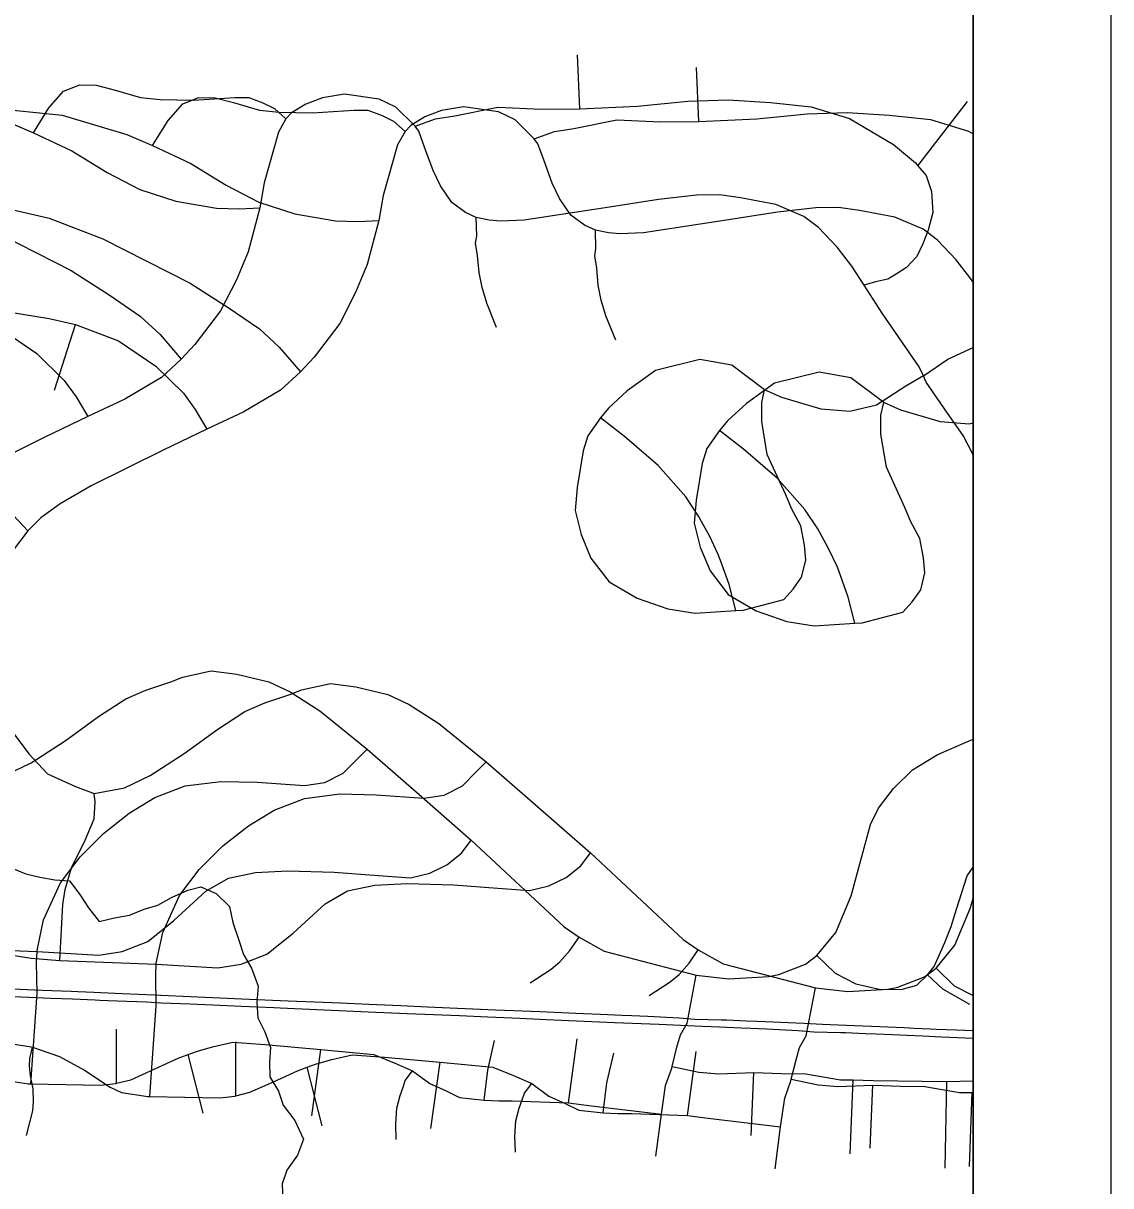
# Model space of a CAD drawing. Extents: x -38.2 to 41.9, y -4 to 24.9.
# Drawn here: x 8.21 to 9, y 15.007 to 15.852 of the extents above; entities that cross this region are included whole.
import ezdxf

# ---------------------------------------------------------------- set-up
doc = ezdxf.new("R2010")
doc.units = 0
for name, color, linetype in [('GM_X_City_Street', 7, 'Continuous'), ('GM_X_County_Road', 7, 'Continuous'), ('GM_X_Interchange_Ramps', 7, 'Continuous'), ('GM_X_Interstate_Location', 7, 'Continuous'), ('GM_X_Minor_River', 7, 'Continuous'), ('GM_X_State_Location', 7, 'Continuous'), ('GM_X_Township_Road', 7, 'Continuous'), ('SH_Cut_Line', 7, 'Continuous'), ('SH_Data', 7, 'Continuous')]:
    doc.layers.add(name, color=color, linetype=linetype)

msp = doc.modelspace()

# ---------------------------------------------------------------- linework, layer by layer
at = {"layer": 'GM_X_City_Street'}
for p, q in [((8.2157, 15.08137), (8.22043, 15.14732)), ((8.27808, 15.08184), (8.27806, 15.12116)), ((8.60619, 15.06754), (8.61246, 15.11397)), ((8.34081, 15.05997), (8.33005, 15.10269)), ((8.41984, 15.0581), (8.42644, 15.10619)), ((8.73888, 15.04395), (8.74079, 15.0895)), ((8.81085, 15.03057), (8.81284, 15.08422)), ((8.87979, 15.02021), (8.88107, 15.0831))]:
    msp.add_line(p, q, dxfattribs=at)
for points in [[(8.66975, 15.02889), (8.6738, 15.05927), (8.67675, 15.08015), (8.68124, 15.0927), (8.68155, 15.09395), (8.68497, 15.1079), (8.68759, 15.11701), (8.69231, 15.12554)], [(8.19525, 15.08435), (8.2142, 15.08139), (8.2157, 15.08137), (8.26648, 15.0805), (8.27746, 15.08169), (8.27808, 15.08184), (8.28844, 15.08439), (8.30545, 15.09206), (8.32285, 15.10011), (8.33005, 15.10269), (8.33684, 15.10511), (8.34781, 15.1082), (8.36258, 15.11168), (8.38607, 15.10989), (8.42644, 15.10619), (8.46489, 15.10268), (8.47969, 15.09667), (8.49304, 15.09071), (8.50551, 15.08161), (8.51727, 15.07636), (8.52715, 15.07147), (8.54494, 15.06942), (8.55557, 15.06895), (8.56542, 15.069), (8.60619, 15.06754), (8.62301, 15.06547), (8.6738, 15.05927)], [(8.54494, 15.06942), (8.54762, 15.0913), (8.55259, 15.11293)], [(8.68155, 15.09395), (8.70096, 15.08976), (8.71535, 15.08868), (8.74079, 15.0895), (8.76081, 15.0889), (8.77862, 15.08861), (8.80364, 15.08418), (8.81284, 15.08422), (8.82751, 15.08391), (8.88107, 15.0831), (8.9, 15.08344)], [(8.48119, 15.04092), (8.48084, 15.05231), (8.48162, 15.0637), (8.48391, 15.0728), (8.4862, 15.07887), (8.48772, 15.0838), (8.49304, 15.09071)]]:
    msp.add_lwpolyline(points, dxfattribs=at)
at = {"layer": 'GM_X_County_Road'}
for points in [[(8.9, 14.1), (8.9, 15.11975), (8.89968, 15.11976), (8.88788, 15.12028), (8.87325, 15.12091), (8.8689, 15.1211), (8.85726, 15.12161), (8.85001, 15.12193), (8.83228, 15.1227), (8.81393, 15.1235), (8.79632, 15.12427), (8.79072, 15.12451), (8.77704, 15.12511), (8.76578, 15.1256), (8.75493, 15.12607), (8.74324, 15.12658), (8.73538, 15.12692), (8.72089, 15.12754), (8.71743, 15.12769), (8.69796, 15.12816), (8.68652, 15.12912), (8.66374, 15.13018), (8.65223, 15.13067), (8.64517, 15.13098), (8.62945, 15.13166), (8.61709, 15.1322), (8.61151, 15.13244), (8.58563, 15.13356), (8.55327, 15.13496), (8.54228, 15.13544), (8.51994, 15.1364), (8.50379, 15.1371), (8.48447, 15.13794), (8.46118, 15.13894), (8.44058, 15.13984), (8.42174, 15.14065), (8.40263, 15.14149), (8.37427, 15.14272), (8.33167, 15.14458), (8.31026, 15.14551), (8.30586, 15.1457), (8.28207, 15.14663), (8.26155, 15.14763), (8.24999, 15.14813), (8.24506, 15.14835), (8.22403, 15.14923), (8.21341, 15.14975), (8.19198, 15.15063)], [(8.9, 14.1), (8.9, 15.11433), (8.88279, 15.11508), (8.8772, 15.11532), (8.86352, 15.11592), (8.85225, 15.11641), (8.84141, 15.11688), (8.82972, 15.11739), (8.82186, 15.11773), (8.80737, 15.11835), (8.80391, 15.1185), (8.78444, 15.11897), (8.773, 15.11993), (8.75022, 15.12099), (8.7387, 15.12149), (8.73165, 15.12179), (8.71593, 15.12247), (8.70357, 15.12301), (8.69799, 15.12325), (8.6721, 15.12437), (8.63974, 15.12577), (8.62876, 15.12625), (8.60642, 15.12721), (8.59027, 15.12791), (8.57094, 15.12875), (8.54766, 15.12976), (8.52706, 15.13065), (8.50821, 15.13146), (8.48911, 15.1323), (8.46074, 15.13353), (8.41815, 15.13539), (8.39674, 15.13632), (8.39234, 15.13652), (8.36854, 15.13744), (8.34802, 15.13844), (8.33647, 15.13894), (8.33154, 15.13916), (8.3105, 15.14004), (8.29989, 15.14056), (8.27846, 15.14144), (8.27184, 15.14171), (8.26592, 15.14195), (8.2624, 15.1421), (8.24592, 15.14277), (8.23011, 15.14342), (8.21988, 15.14383), (8.21425, 15.14407), (8.19697, 15.14477)]]:
    msp.add_lwpolyline(points, dxfattribs=at)
at = {"layer": 'GM_X_Interchange_Ramps'}
for points in [[(6.31263, 14.1), (8.89843, 14.1), (8.9, 14.11944), (8.9, 16.22718), (7.96963, 16.27524), (7.69014, 16.28944), (7.5793, 16.29614), (7.34417, 16.31068), (7.13357, 16.31975), (6.42632, 16.3595)], [(6.39951, 14.1), (8.9, 14.1), (8.9, 16.22246), (8.0561, 16.26605), (7.77662, 16.28025), (7.66578, 16.28695), (7.43065, 16.30149), (7.22005, 16.31056), (6.5128, 16.35031)]]:
    msp.add_lwpolyline(points, dxfattribs=at)
at = {"layer": 'GM_X_Interstate_Location'}
for p, q in [((8.30218, 15.07218), (8.30691, 15.13813)), ((8.36456, 15.07265), (8.36454, 15.11197)), ((8.69267, 15.05835), (8.69894, 15.10478)), ((8.42729, 15.05079), (8.41653, 15.0935)), ((8.50632, 15.04891), (8.51292, 15.097)), ((8.82536, 15.03476), (8.82727, 15.08031)), ((8.89732, 15.02138), (8.89932, 15.07503))]:
    msp.add_line(p, q, dxfattribs=at)
for points in [[(8.20226, 15.11031), (8.21605, 15.10825), (8.21697, 15.10793), (8.23654, 15.10113), (8.25477, 15.09135), (8.27338, 15.07892), (8.28173, 15.07516), (8.30068, 15.0722), (8.30218, 15.07218), (8.35295, 15.07131), (8.36394, 15.0725), (8.36456, 15.07265), (8.37491, 15.07521), (8.39193, 15.08287), (8.40932, 15.09092), (8.41653, 15.0935), (8.42332, 15.09592), (8.43429, 15.09901), (8.44906, 15.10249), (8.47254, 15.1007), (8.51292, 15.097), (8.55137, 15.09349), (8.56617, 15.08748), (8.57952, 15.08152), (8.59199, 15.07242), (8.60375, 15.06717), (8.61363, 15.06228), (8.63141, 15.06023), (8.64205, 15.05976), (8.6519, 15.05981), (8.69267, 15.05835), (8.70949, 15.05628), (8.76028, 15.05008)], [(8.75623, 15.0197), (8.76028, 15.05008), (8.76323, 15.07096), (8.76772, 15.08351), (8.76803, 15.08476), (8.77145, 15.09871), (8.77406, 15.10782), (8.77879, 15.11635)], [(8.21265, 15.04375), (8.21729, 15.06175), (8.21771, 15.06839), (8.21737, 15.07765), (8.21557, 15.0872), (8.21472, 15.09429), (8.21507, 15.09982), (8.21697, 15.10793)], [(8.63141, 15.06023), (8.63409, 15.08211), (8.63906, 15.10374)], [(8.76803, 15.08476), (8.78743, 15.08057), (8.80183, 15.07949), (8.82727, 15.08031), (8.84729, 15.07971), (8.8651, 15.07942), (8.89012, 15.07499), (8.89932, 15.07503), (8.9, 15.07502)], [(8.56767, 15.03173), (8.56731, 15.04312), (8.5681, 15.05451), (8.57039, 15.06361), (8.57268, 15.06968), (8.5742, 15.07462), (8.57952, 15.08152)]]:
    msp.add_lwpolyline(points, dxfattribs=at)
at = {"layer": 'GM_X_Minor_River'}
msp.add_lwpolyline([(8.20156, 15.23826), (8.21211, 15.23392), (8.22232, 15.23148), (8.23328, 15.22942), (8.24389, 15.22888), (8.25133, 15.21889), (8.25765, 15.2093), (8.26547, 15.1993), (8.2765, 15.2018), (8.28752, 15.20391), (8.29819, 15.20831), (8.30808, 15.2112), (8.31801, 15.21675), (8.32983, 15.22189), (8.33934, 15.22441), (8.35027, 15.21969), (8.36, 15.21004), (8.3625, 15.19861), (8.36687, 15.18562), (8.37014, 15.17532), (8.37607, 15.16535), (8.38083, 15.15236), (8.37991, 15.1406), (8.38052, 15.12919), (8.38569, 15.11924), (8.38971, 15.10778), (8.38918, 15.09715), (8.38942, 15.08651), (8.39573, 15.07615), (8.399, 15.06585), (8.40757, 15.0547), (8.41383, 15.04131), (8.40951, 15.0296), (8.40178, 15.01869), (8.39824, 15.00887), (8.39882, 14.99556)], dxfattribs=at)
at = {"layer": 'GM_X_State_Location'}
for p, q in [((8.70089, 15.78027), (8.69926, 15.81929)), ((8.23299, 15.58496), (8.24825, 15.63277)), ((8.77879, 15.11635), (8.7855, 15.15108))]:
    msp.add_line(p, q, dxfattribs=at)
for points in [[(8.02191, 15.80611), (8.04346, 15.79687), (8.08849, 15.78522), (8.11021, 15.78264), (8.13889, 15.78684), (8.18627, 15.78999), (8.23854, 15.78475), (8.28545, 15.77081), (8.30422, 15.76279), (8.33195, 15.74966), (8.35763, 15.73394), (8.38144, 15.72165), (8.40754, 15.71315), (8.43707, 15.70805), (8.45374, 15.70757), (8.46844, 15.70833)], [(8.30422, 15.76279), (8.31543, 15.7809), (8.3261, 15.793), (8.33787, 15.79749), (8.34961, 15.79743), (8.36286, 15.79393), (8.38178, 15.78851), (8.39616, 15.78691), (8.42042, 15.78639), (8.45036, 15.78851), (8.46059, 15.78846), (8.4708, 15.7846), (8.47912, 15.78037), (8.48755, 15.77295)], [(8.9, 15.66353), (8.89838, 15.66603), (8.88784, 15.67976), (8.87427, 15.69389), (8.8637, 15.70193), (8.84328, 15.71077), (8.81754, 15.71547), (8.8024, 15.71783), (8.78572, 15.71754), (8.75804, 15.71427), (8.7224, 15.70877), (8.66059, 15.69922), (8.64353, 15.69856), (8.6352, 15.69937), (8.62574, 15.70132), (8.61779, 15.70478), (8.60798, 15.71205), (8.59971, 15.72425), (8.59446, 15.73529), (8.58848, 15.75167), (8.58399, 15.76385), (8.58123, 15.76757), (8.58061, 15.76842), (8.56741, 15.78141), (8.55531, 15.78717), (8.52994, 15.79073), (8.51401, 15.78816), (8.50187, 15.78367), (8.49161, 15.77727), (8.48755, 15.77295), (8.48206, 15.76326), (8.47165, 15.72647), (8.46844, 15.70833), (8.46003, 15.67639), (8.45159, 15.65592), (8.44011, 15.63357), (8.42142, 15.60898), (8.41153, 15.59844), (8.39705, 15.58518), (8.37045, 15.56937), (8.34365, 15.55666), (8.31196, 15.54159), (8.25954, 15.51567), (8.23712, 15.5025), (8.22305, 15.49232), (8.21353, 15.48288)], [(8.58123, 15.76757), (8.59616, 15.77289), (8.6102, 15.7751), (8.64129, 15.78136), (8.67299, 15.78), (8.70089, 15.78027), (8.74288, 15.78217), (8.77945, 15.78569), (8.8087, 15.78677), (8.83931, 15.78488), (8.86903, 15.78167), (8.89665, 15.77317), (8.9, 15.77121)], [(8.13445, 15.70061), (8.14721, 15.70815), (8.16961, 15.71562), (8.19879, 15.71698), (8.22907, 15.70997), (8.26802, 15.69493), (8.33151, 15.66267), (8.35908, 15.64504), (8.38174, 15.62972), (8.39607, 15.61634), (8.41153, 15.59844)], [(8.64049, 15.62146), (8.63338, 15.63897), (8.63003, 15.65038), (8.62781, 15.66141), (8.62674, 15.67357), (8.62526, 15.6827), (8.62605, 15.68802), (8.62574, 15.70132)], [(8.16395, 15.64461), (8.19008, 15.64332), (8.22908, 15.63702), (8.24825, 15.63277), (8.27939, 15.62079), (8.30658, 15.6024), (8.32656, 15.58291), (8.33522, 15.57109), (8.34365, 15.55666)], [(8.9, 15.5611), (8.89709, 15.56043), (8.87626, 15.56206), (8.84751, 15.57057), (8.83511, 15.57614), (8.81125, 15.59394), (8.78816, 15.59824), (8.75591, 15.59005), (8.73537, 15.57535), (8.72167, 15.56289), (8.71595, 15.5557), (8.70679, 15.54284), (8.70333, 15.53184), (8.69902, 15.50527), (8.69742, 15.48857), (8.70188, 15.47106), (8.709, 15.45393), (8.72217, 15.43676), (8.74258, 15.42488), (8.76489, 15.41716), (8.78458, 15.41401), (8.81412, 15.41578), (8.81945, 15.4161), (8.84904, 15.42392), (8.8559, 15.43149), (8.86201, 15.44019), (8.8651, 15.45233), (8.86402, 15.46335), (8.86144, 15.47742), (8.85468, 15.48999), (8.85057, 15.49989), (8.83707, 15.52922), (8.83302, 15.55317), (8.83309, 15.56685), (8.83511, 15.57614)], [(8.81412, 15.41578), (8.80931, 15.43477), (8.80371, 15.45038), (8.80147, 15.45647), (8.79509, 15.47018), (8.7872, 15.48428), (8.7778, 15.49838), (8.75784, 15.52129), (8.73331, 15.54231), (8.71595, 15.5557)], [(8.21353, 15.48288), (8.20298, 15.49434)], [(8.21353, 15.48288), (8.20285, 15.46889)], [(8.20144, 15.33821), (8.21423, 15.32104), (8.2278, 15.30653), (8.24822, 15.2973), (8.26184, 15.29228), (8.28383, 15.29634), (8.30244, 15.30535), (8.32715, 15.32117), (8.35149, 15.33888), (8.37125, 15.35169), (8.38568, 15.35807), (8.40466, 15.36442), (8.41241, 15.36745), (8.43331, 15.3721), (8.45189, 15.36977), (8.47513, 15.36404), (8.49063, 15.35673), (8.51216, 15.34294), (8.54637, 15.31512), (8.54839, 15.31349), (8.58008, 15.28596), (8.62212, 15.24906), (8.68947, 15.18621), (8.70034, 15.17875), (8.71856, 15.16858), (8.7855, 15.15108), (8.80901, 15.14833), (8.8382, 15.15008), (8.84541, 15.15156), (8.86477, 15.15905), (8.87314, 15.16547)], [(8.30691, 15.13813), (8.30644, 15.16026), (8.30684, 15.16825), (8.30688, 15.169), (8.31156, 15.19136), (8.32385, 15.21823), (8.33798, 15.23712), (8.35512, 15.25409), (8.37376, 15.26876), (8.39239, 15.28003), (8.4144, 15.2886), (8.44016, 15.29184), (8.46665, 15.29128), (8.50108, 15.28876), (8.51586, 15.29094), (8.52916, 15.29768), (8.53868, 15.30749), (8.54637, 15.31512)], [(8.23686, 15.171), (8.23902, 15.21161), (8.2406, 15.22261), (8.24525, 15.23815), (8.25522, 15.25821), (8.26176, 15.27373), (8.26259, 15.28625), (8.26184, 15.29228)], [(8.17335, 15.18285), (8.18807, 15.17704), (8.21605, 15.17267), (8.23686, 15.171), (8.30684, 15.16825), (8.35153, 15.16565), (8.36857, 15.16818), (8.38717, 15.17565), (8.40619, 15.19071), (8.42942, 15.21219), (8.44576, 15.22156), (8.46547, 15.2256), (8.48895, 15.22696), (8.52263, 15.22597), (8.55479, 15.22346), (8.57787, 15.22179), (8.5919, 15.22511), (8.60443, 15.2311), (8.61509, 15.23976), (8.62212, 15.24906)], [(8.87314, 15.16547), (8.88688, 15.18209), (8.89803, 15.2086), (8.9, 15.21593)], [(8.66482, 15.14564), (8.68002, 15.15541), (8.68649, 15.16068), (8.69374, 15.16898), (8.70034, 15.17875)], [(8.87314, 15.16547), (8.88631, 15.15248), (8.9, 15.1455)]]:
    msp.add_lwpolyline(points, dxfattribs=at)
at = {"layer": 'GM_X_Township_Road'}
for p, q in [((8.61441, 15.78946), (8.61278, 15.82848)), ((8.85995, 15.74808), (8.89586, 15.79481)), ((8.69231, 15.12554), (8.69902, 15.16027))]:
    msp.add_line(p, q, dxfattribs=at)
for points in [[(7.93543, 15.8153), (7.95698, 15.80606), (8.00202, 15.79441), (8.02373, 15.79182), (8.05241, 15.79602), (8.09979, 15.79918), (8.15206, 15.79394), (8.19897, 15.78), (8.21774, 15.77198), (8.24547, 15.75885), (8.27116, 15.74313), (8.29497, 15.73084), (8.32106, 15.72234), (8.35059, 15.71724), (8.36726, 15.71676), (8.38196, 15.71752)], [(8.21774, 15.77198), (8.22895, 15.79009), (8.23962, 15.80219), (8.25139, 15.80668), (8.26313, 15.80662), (8.27638, 15.80312), (8.2953, 15.7977), (8.30969, 15.7961), (8.33394, 15.79558), (8.36388, 15.7977), (8.37411, 15.79765), (8.38433, 15.79379), (8.39264, 15.78956), (8.40107, 15.78214)], [(8.9, 15.53816), (8.89276, 15.55208), (8.88147, 15.56847), (8.86605, 15.59097), (8.86394, 15.59541), (8.8608, 15.60201), (8.83409, 15.64091), (8.82088, 15.66134), (8.8119, 15.67522), (8.80136, 15.68895), (8.78779, 15.70308), (8.77722, 15.71111), (8.75681, 15.71996), (8.73106, 15.72466), (8.71592, 15.72702), (8.69924, 15.72673), (8.67157, 15.72346), (8.63592, 15.71796), (8.57411, 15.70841), (8.55705, 15.70775), (8.54872, 15.70855), (8.53926, 15.71051), (8.53132, 15.71397), (8.52151, 15.72124), (8.51323, 15.73344), (8.50798, 15.74448), (8.502, 15.76086), (8.49751, 15.77303), (8.49476, 15.77676), (8.49413, 15.77761), (8.48093, 15.7906), (8.46883, 15.79636), (8.44346, 15.79992), (8.42754, 15.79735), (8.41539, 15.79286), (8.40513, 15.78646), (8.40107, 15.78214), (8.39558, 15.77245), (8.38517, 15.73566), (8.38196, 15.71752), (8.37355, 15.68558), (8.36511, 15.66511), (8.35363, 15.64276), (8.33495, 15.61817), (8.32505, 15.60763), (8.31058, 15.59437), (8.28397, 15.57856), (8.25717, 15.56584), (8.22548, 15.55078), (8.17306, 15.52486)], [(8.49476, 15.77676), (8.50969, 15.78208), (8.52372, 15.78429), (8.55482, 15.79054), (8.58651, 15.78919), (8.61441, 15.78946), (8.6564, 15.79136), (8.69297, 15.79488), (8.72223, 15.79596), (8.75284, 15.79407), (8.78255, 15.79086), (8.81017, 15.78236), (8.84228, 15.76357), (8.85813, 15.75019), (8.85995, 15.74808), (8.86604, 15.74103), (8.86977, 15.72923), (8.87083, 15.71403), (8.86735, 15.70114), (8.86352, 15.69127), (8.8593, 15.68218), (8.85169, 15.67424), (8.84408, 15.66935), (8.838, 15.66558), (8.82928, 15.66373), (8.82088, 15.66134)], [(8.04797, 15.7098), (8.06073, 15.71734), (8.08313, 15.72481), (8.11231, 15.72616), (8.14259, 15.71916), (8.18154, 15.70412), (8.24503, 15.67186), (8.2726, 15.65423), (8.29526, 15.63891), (8.30959, 15.62553), (8.32505, 15.60763)], [(8.55402, 15.63065), (8.54691, 15.64816), (8.54355, 15.65957), (8.54133, 15.6706), (8.54026, 15.68276), (8.53879, 15.69189), (8.53958, 15.69721), (8.53926, 15.71051)], [(8.07747, 15.6538), (8.1036, 15.65251), (8.1426, 15.64621), (8.16178, 15.64196), (8.19291, 15.62998), (8.2201, 15.61159), (8.24009, 15.5921), (8.24874, 15.58028), (8.25717, 15.56584)], [(8.86394, 15.59541), (8.88166, 15.6076), (8.9, 15.61617)], [(8.86394, 15.59541), (8.85125, 15.58801), (8.82997, 15.57407), (8.81062, 15.56962), (8.78978, 15.57125), (8.76103, 15.57976), (8.74863, 15.58532), (8.72477, 15.60313), (8.70168, 15.60743), (8.66943, 15.59924), (8.64889, 15.58454), (8.63519, 15.57208), (8.62947, 15.56489), (8.62031, 15.55203), (8.61685, 15.54103), (8.61254, 15.51446), (8.61095, 15.49775), (8.61541, 15.48025), (8.62252, 15.46312), (8.63569, 15.44595), (8.6561, 15.43406), (8.67841, 15.42635), (8.69811, 15.4232), (8.72764, 15.42497), (8.73297, 15.42529), (8.76257, 15.43311), (8.76943, 15.44068), (8.77553, 15.44938), (8.77862, 15.46152), (8.77754, 15.47254), (8.77496, 15.48661), (8.7682, 15.49918), (8.76409, 15.50908), (8.75059, 15.5384), (8.74654, 15.56236), (8.74661, 15.57604), (8.74863, 15.58532)], [(8.72764, 15.42497), (8.72284, 15.44396), (8.71723, 15.45957), (8.71499, 15.46566), (8.70861, 15.47937), (8.70073, 15.49347), (8.69133, 15.50757), (8.67136, 15.53048), (8.64683, 15.5515), (8.62947, 15.56489)], [(8.19735, 15.30553), (8.21596, 15.31454), (8.24067, 15.33036), (8.26501, 15.34807), (8.28478, 15.36088), (8.2992, 15.36726), (8.31818, 15.37361), (8.32593, 15.37664), (8.34683, 15.38129), (8.36542, 15.37896), (8.38866, 15.37323), (8.40415, 15.36592), (8.42568, 15.35212), (8.4599, 15.32431), (8.46192, 15.32268), (8.49361, 15.29515), (8.53564, 15.25825), (8.60299, 15.1954), (8.61386, 15.18794), (8.63208, 15.17777), (8.69902, 15.16027), (8.72254, 15.15752), (8.75172, 15.15927), (8.75893, 15.16075), (8.77829, 15.16824), (8.78666, 15.17466)], [(8.87655, 15.32143), (8.89328, 15.32886), (8.9, 15.33162)], [(8.22043, 15.14732), (8.21996, 15.16945), (8.22036, 15.17744), (8.2204, 15.17818), (8.22509, 15.20055), (8.23737, 15.22742), (8.2515, 15.24631), (8.26865, 15.26327), (8.28729, 15.27795), (8.30591, 15.28922), (8.32792, 15.29779), (8.35368, 15.30103), (8.38017, 15.30047), (8.41461, 15.29795), (8.42938, 15.30013), (8.44268, 15.30687), (8.4522, 15.31668), (8.4599, 15.32431)], [(8.78666, 15.17466), (8.8004, 15.19128), (8.81155, 15.21778), (8.82552, 15.26971), (8.83127, 15.28144), (8.84234, 15.29579), (8.85606, 15.30937), (8.87392, 15.32025), (8.87567, 15.32104), (8.87655, 15.32143)], [(8.08687, 15.19203), (8.1016, 15.18623), (8.12958, 15.18186), (8.15039, 15.18019), (8.22036, 15.17744), (8.26505, 15.17484), (8.28209, 15.17737), (8.30069, 15.18484), (8.31972, 15.1999), (8.34294, 15.22138), (8.35928, 15.23075), (8.37899, 15.23479), (8.40247, 15.23615), (8.43615, 15.23516), (8.46831, 15.23265), (8.49139, 15.23098), (8.50542, 15.2343), (8.51795, 15.24029), (8.52861, 15.24895), (8.53564, 15.25825)], [(8.78666, 15.17466), (8.79983, 15.16167), (8.81492, 15.15398), (8.83193, 15.15006), (8.84783, 15.14996), (8.85921, 15.15291), (8.86691, 15.16064), (8.87178, 15.1665), (8.87947, 15.18391), (8.88409, 15.19565), (8.88796, 15.20815), (8.89568, 15.2324), (8.9, 15.23864)], [(8.57834, 15.15483), (8.59355, 15.1646), (8.60002, 15.16986), (8.60726, 15.17817), (8.61386, 15.18794)], [(8.89773, 15.13898), (8.87812, 15.15013), (8.86691, 15.16064)]]:
    msp.add_lwpolyline(points, dxfattribs=at)
at = {"layer": 'SH_Cut_Line'}
msp.add_lwpolyline([(2.1, 14.1), (8.9, 14.1), (8.9, 16.22718), (7.96963, 16.27524), (7.69014, 16.28944), (7.5793, 16.29614), (7.34417, 16.31068), (7.13357, 16.31975), (6.42632, 16.3595), (6.41299, 16.36022), (5.98531, 16.37641), (5.68741, 16.39544)], dxfattribs=at)
at = {"layer": 'SH_Data'}
for p, q in [((9, 21), (9, 14)), ((8.9, 17.70631), (8.9, 14.1))]:
    msp.add_line(p, q, dxfattribs=at)

doc.saveas('drawing.dxf')
